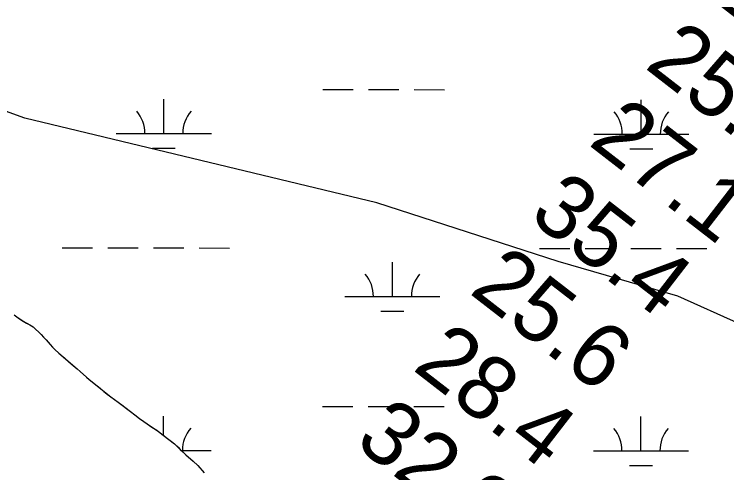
# Model space of a CAD drawing. Extents: x 3148686 to 3186545, y 916144 to 941516.
# Drawn here: x 3161603 to 3162352, y 938021 to 938503 of the extents above; entities that cross this region are included whole.
import ezdxf

# ---------------------------------------------------------------- set-up
doc = ezdxf.new("R2010")
doc.units = 0
for name, color, linetype in [('V-RIVR-RANG', 7, 'Continuous'), ('V-SITE-VEGE', 7, 'Continuous'), ('V-TOPO-BNDY', 7, 'Continuous'), ('V-WETL-SWMP', 7, 'Continuous')]:
    doc.layers.add(name, color=color, linetype=linetype)

msp = doc.modelspace()

# ---------------------------------------------------------------- linework, layer by layer
at = {"layer": 'V-SITE-VEGE'}
for p, q in [((3161603.43, 938187.05), (3161606.28, 938184.94)), ((3161606.28, 938184.94), (3161612.74, 938180.7)), ((3161612.74, 938180.7), (3161619.75, 938176.68)), ((3161619.75, 938176.68), (3161623.26, 938174.46)), ((3161623.26, 938174.46), (3161631.56, 938166.69)), ((3161631.56, 938166.69), (3161637.02, 938161.03)), ((3161637.02, 938161.03), (3161639.2, 938158.37)), ((3161639.2, 938158.37), (3161641.28, 938156.16)), ((3161641.28, 938156.16), (3161643.68, 938153.39)), ((3161643.68, 938153.39), (3161646.52, 938150.51)), ((3161646.52, 938150.51), (3161652.75, 938144.73)), ((3161652.75, 938144.73), (3161669.59, 938130.4)), ((3161669.59, 938130.4), (3161682.27, 938119.41)), ((3161682.27, 938119.41), (3161704.8, 938100.96)), ((3161704.8, 938100.96), (3161712.79, 938095.39)), ((3161712.79, 938095.39), (3161725.71, 938085.83)), ((3161725.71, 938085.83), (3161730.08, 938082.28)), ((3161730.08, 938082.28), (3161735.12, 938078.38)), ((3161735.12, 938078.38), (3161743.21, 938072.71)), ((3161743.21, 938072.71), (3161755.04, 938064.69)), ((3161755.04, 938064.69), (3161764.56, 938057.46)), ((3161764.56, 938057.46), (3161771.89, 938051.57)), ((3161771.89, 938051.57), (3161778.01, 938045.91)), ((3161778.01, 938045.91), (3161780.63, 938043.25)), ((3161780.63, 938043.25), (3161783.8, 938040.25)), ((3161783.8, 938040.25), (3161791.67, 938033.48)), ((3161791.67, 938033.48), (3161796.48, 938028.82)), ((3161796.48, 938028.82), (3161802.92, 938021.39))]:
    msp.add_line(p, q, dxfattribs=at)
at = {"layer": 'V-TOPO-BNDY'}
msp.add_lwpolyline([(3163062.31, 937127.32), (3163042.08, 937333.1), (3163017.03, 937479.87), (3162982.49, 937628.74), (3162942.16, 937741.6), (3162886.84, 937839.58), (3162771.84, 937963.73), (3162694.07, 938030.53), (3162300.86, 938206.75), (3162175.04, 938243.09), (3161984.61, 938304.69), (3161799.5, 938349.13), (3161614.4, 938393.58), (3161488.55, 938439.11), (3161362.7, 938484.64), (3161190.8, 938556.46), (3160964.51, 938657), (3160729.71, 938780.63), (3160591.89, 938870.33), (3160455.53, 938975.16), (3160435.15, 938990.83), (3160220.3, 939197.87)], dxfattribs=at)
at = {"layer": 'V-WETL-SWMP'}
for p, q in [((3161927.79, 938423.78), (3161959.79, 938423.74)), ((3161975.79, 938423.73), (3162007.79, 938423.69)), ((3162023.79, 938423.68), (3162055.79, 938423.64)), ((3161760.67, 938377.52), (3161760.71, 938413.52)), ((3162262.58, 938377), (3162262.62, 938413)), ((3161710.67, 938377.58), (3161810.67, 938377.47)), ((3162212.58, 938377.05), (3162312.58, 938376.94)), ((3161748.66, 938362.11), (3161772.66, 938362.08)), ((3162250.56, 938361.58), (3162274.56, 938361.55)), ((3161653.7, 938257.57), (3161685.7, 938257.53)), ((3161701.7, 938257.52), (3161733.7, 938257.48)), ((3161749.7, 938257.47), (3161781.7, 938257.43)), ((3161797.7, 938257.41), (3161829.7, 938257.38)), ((3162155.61, 938257.04), (3162187.61, 938257)), ((3162203.61, 938256.99), (3162235.61, 938256.95)), ((3162251.61, 938256.94), (3162283.61, 938256.9)), ((3162299.61, 938256.89), (3162331.61, 938256.85)), ((3162000.96, 938206.46), (3162001, 938242.46)), ((3161950.96, 938206.51), (3162050.96, 938206.41)), ((3161988.95, 938191.04), (3162012.95, 938191.01)), ((3161603.43, 938187.05), (3161606.28, 938184.94)), ((3161603.43, 938187.05), (3161606.28, 938184.94)), ((3161606.28, 938184.94), (3161609.02, 938183.15)), ((3161606.28, 938184.94), (3161609.02, 938183.15)), ((3161609.02, 938183.15), (3161612.74, 938180.7)), ((3161609.02, 938183.15), (3161612.74, 938180.7)), ((3161612.74, 938180.7), (3161616.36, 938178.58)), ((3161612.74, 938180.7), (3161616.36, 938178.58)), ((3161616.36, 938178.58), (3161619.75, 938176.69)), ((3161616.36, 938178.58), (3161619.75, 938176.69)), ((3161619.75, 938176.69), (3161623.26, 938174.46)), ((3161619.75, 938176.69), (3161623.26, 938174.46)), ((3161623.26, 938174.46), (3161625.88, 938172.02)), ((3161623.26, 938174.46), (3161625.88, 938172.02)), ((3161625.88, 938172.02), (3161629.16, 938169.02)), ((3161625.88, 938172.02), (3161629.16, 938169.02)), ((3161629.16, 938169.02), (3161631.56, 938166.69)), ((3161629.16, 938169.02), (3161631.56, 938166.69)), ((3161631.56, 938166.69), (3161634.18, 938163.92)), ((3161631.56, 938166.69), (3161634.18, 938163.92)), ((3161634.18, 938163.92), (3161637.02, 938161.03)), ((3161634.18, 938163.92), (3161637.02, 938161.03)), ((3161637.02, 938161.03), (3161639.2, 938158.37)), ((3161637.02, 938161.03), (3161639.2, 938158.37)), ((3161639.2, 938158.37), (3161641.28, 938156.16)), ((3161639.2, 938158.37), (3161641.28, 938156.16)), ((3161641.28, 938156.16), (3161643.68, 938153.39)), ((3161641.28, 938156.16), (3161643.68, 938153.39)), ((3161643.68, 938153.39), (3161646.52, 938150.5)), ((3161643.68, 938153.39), (3161646.52, 938150.5)), ((3161646.52, 938150.5), (3161650.23, 938147.06)), ((3161646.52, 938150.5), (3161650.23, 938147.06)), ((3161650.23, 938147.06), (3161652.75, 938144.73)), ((3161650.23, 938147.06), (3161652.75, 938144.73)), ((3161652.75, 938144.73), (3161656.47, 938141.62)), ((3161652.75, 938144.73), (3161656.47, 938141.62)), ((3161656.47, 938141.62), (3161660.73, 938137.96)), ((3161656.47, 938141.62), (3161660.73, 938137.96)), ((3161660.73, 938137.96), (3161665.21, 938134.07)), ((3161660.73, 938137.96), (3161665.21, 938134.07)), ((3161665.21, 938134.07), (3161669.59, 938130.4)), ((3161665.21, 938134.07), (3161669.59, 938130.4)), ((3161669.59, 938130.4), (3161672.76, 938127.63)), ((3161669.59, 938130.4), (3161672.76, 938127.63)), ((3161672.76, 938127.63), (3161676.26, 938124.63)), ((3161672.76, 938127.63), (3161676.26, 938124.63)), ((3161676.26, 938124.63), (3161679.43, 938121.85)), ((3161676.26, 938124.63), (3161679.43, 938121.85)), ((3161679.43, 938121.85), (3161682.27, 938119.41)), ((3161679.43, 938121.85), (3161682.27, 938119.41)), ((3161682.27, 938119.41), (3161687.08, 938115.41)), ((3161682.27, 938119.41), (3161687.08, 938115.41)), ((3161687.08, 938115.41), (3161690.58, 938112.63)), ((3161687.08, 938115.41), (3161690.58, 938112.63)), ((3161690.58, 938112.63), (3161693.64, 938110.07)), ((3161690.58, 938112.63), (3161693.64, 938110.07)), ((3161693.64, 938110.07), (3161697.58, 938106.85)), ((3161693.64, 938110.07), (3161697.58, 938106.85)), ((3161697.58, 938106.85), (3161701.08, 938103.96)), ((3161697.58, 938106.85), (3161701.08, 938103.96)), ((3161701.08, 938103.96), (3161704.8, 938100.96)), ((3161701.08, 938103.96), (3161704.8, 938100.96)), ((3161704.8, 938100.96), (3161708.74, 938098.29)), ((3161704.8, 938100.96), (3161708.74, 938098.29)), ((3161708.74, 938098.29), (3161712.79, 938095.4)), ((3161708.74, 938098.29), (3161712.79, 938095.4)), ((3161712.79, 938095.4), (3161716.51, 938092.62)), ((3161712.79, 938095.4), (3161716.51, 938092.62)), ((3161716.51, 938092.62), (3161721.22, 938089.17)), ((3161716.51, 938092.62), (3161721.22, 938089.17)), ((3161721.22, 938089.17), (3161725.71, 938085.83)), ((3161721.22, 938089.17), (3161725.71, 938085.83)), ((3161725.71, 938085.83), (3161730.08, 938082.27)), ((3161725.71, 938085.83), (3161730.08, 938082.27)), ((3161927.44, 938091.1), (3161959.44, 938091.07)), ((3161975.44, 938091.05), (3162007.44, 938091.02)), ((3162023.43, 938091), (3162055.43, 938090.97)), ((3161730.08, 938082.27), (3161735.12, 938078.38)), ((3161730.08, 938082.27), (3161735.12, 938078.38)), ((3161735.12, 938078.38), (3161739.71, 938075.16)), ((3161735.12, 938078.38), (3161739.71, 938075.16)), ((3161760.34, 938060.7), (3161760.36, 938080.85)), ((3162262.23, 938044.32), (3162262.27, 938080.32)), ((3161739.71, 938075.16), (3161743.22, 938072.71)), ((3161739.71, 938075.16), (3161743.22, 938072.71)), ((3161743.22, 938072.71), (3161747.05, 938070.04)), ((3161743.22, 938072.71), (3161747.05, 938070.04)), ((3161747.05, 938070.04), (3161749.68, 938068.36)), ((3161747.05, 938070.04), (3161749.68, 938068.36)), ((3161749.68, 938068.36), (3161752.2, 938066.69)), ((3161749.68, 938068.36), (3161752.2, 938066.69)), ((3161752.2, 938066.69), (3161755.04, 938064.69)), ((3161752.2, 938066.69), (3161755.04, 938064.69)), ((3161755.04, 938064.69), (3161758.65, 938062.02)), ((3161755.04, 938064.69), (3161758.65, 938062.02)), ((3161758.65, 938062.02), (3161761.06, 938060.13)), ((3161758.65, 938062.02), (3161761.06, 938060.13)), ((3161761.06, 938060.13), (3161764.56, 938057.46)), ((3161761.06, 938060.13), (3161764.56, 938057.46)), ((3161764.56, 938057.46), (3161768.61, 938054.24)), ((3161764.56, 938057.46), (3161768.61, 938054.24)), ((3161768.61, 938054.24), (3161771.89, 938051.57)), ((3161768.61, 938054.24), (3161771.89, 938051.57)), ((3161771.89, 938051.57), (3161775.61, 938048.13)), ((3161771.89, 938051.57), (3161775.61, 938048.13)), ((3161775.61, 938048.13), (3161778.01, 938045.91)), ((3161775.61, 938048.13), (3161778.01, 938045.91)), ((3161778.01, 938045.91), (3161780.63, 938043.25)), ((3161778.01, 938045.91), (3161780.63, 938043.25)), ((3161779.08, 938044.83), (3161810.32, 938044.8)), ((3161780.63, 938043.25), (3161783.8, 938040.25)), ((3161780.63, 938043.25), (3161783.8, 938040.25)), ((3161783.8, 938040.25), (3161786.21, 938038.14)), ((3161783.8, 938040.25), (3161786.21, 938038.14)), ((3162212.23, 938044.37), (3162312.23, 938044.27)), ((3161786.21, 938038.14), (3161788.83, 938035.92)), ((3161786.21, 938038.14), (3161788.83, 938035.92)), ((3161788.83, 938035.92), (3161791.67, 938033.48)), ((3161788.83, 938035.92), (3161791.67, 938033.48)), ((3161791.67, 938033.48), (3161796.48, 938028.82)), ((3161791.67, 938033.48), (3161796.48, 938028.82)), ((3161796.48, 938028.82), (3161798.55, 938026.38)), ((3161796.48, 938028.82), (3161798.55, 938026.38)), ((3161798.55, 938026.38), (3161800.84, 938023.72)), ((3161798.55, 938026.38), (3161800.84, 938023.72)), ((3162250.21, 938028.9), (3162274.21, 938028.88)), ((3161800.84, 938023.72), (3161802.92, 938021.39)), ((3161800.84, 938023.72), (3161802.92, 938021.39))]:
    msp.add_line(p, q, dxfattribs=at)
for centre, start, end in [((3161705.43, 938378.06), 359.16781, 40.71147), ((3161815.92, 938377.94), 139.1678, 180.71146), ((3162207.34, 938377.53), 359.16781, 40.71147), ((3162317.82, 938377.41), 139.1678, 180.71146), ((3161945.72, 938206.99), 359.16781, 40.71147), ((3162056.21, 938206.88), 139.1678, 180.71146), ((3161815.57, 938045.27), 139.1678, 180.71146), ((3162206.99, 938044.85), 359.16781, 40.71147), ((3162317.47, 938044.74), 139.1678, 180.71146)]:
    msp.add_arc(centre, 35.25, start, end, dxfattribs=at)

# ---------------------------------------------------------------- texts
at = {"layer": 'V-RIVR-RANG'}
for s, p in [('21.9', (3162325.65, 938526.68)), ('25.7', (3162264.86, 938447.28)), ('27.1', (3162205.75, 938366.58)), ('35.4', (3162142.87, 938288.79)), ('25.6', (3162080.42, 938210.68)), ('28.4', (3162020.88, 938130.3)), ('32.9', (3161959.68, 938051.22))]:
    msp.add_text(s, height=67, rotation=322.26833, dxfattribs=at).set_placement(p)

doc.saveas('drawing.dxf')
